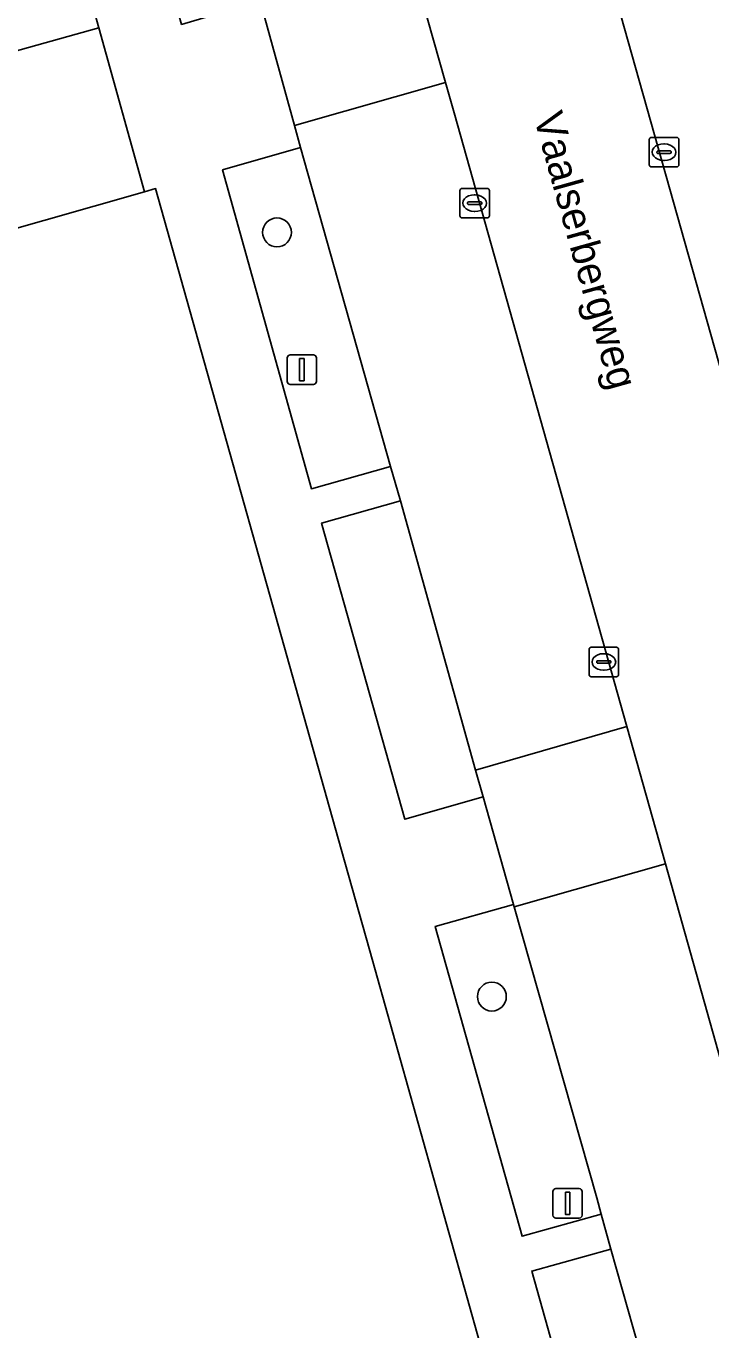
# Model space of a CAD drawing. Extents: x 159680 to 160786, y 387323 to 388340.
# Drawn here: x 159790.84 to 159814.06, y 388009.45 to 388053.61 of the extents above; entities that cross this region are included whole.
import ezdxf

# ---------------------------------------------------------------- set-up
doc = ezdxf.new("R2010")
doc.units = 0
for name, color, linetype in [('IMGEO_Boom', 7, 'Continuous'), ('IMGEO_Erf', 7, 'Continuous'), ('IMGEO_Groenvoorziening', 7, 'Continuous'), ('IMGEO_Kolk', 7, 'Continuous'), ('IMGEO_Lichtmast', 7, 'Continuous'), ('IMGEO_Openbare_ruimte_label', 7, 'Continuous'), ('IMGEO_Pand', 7, 'Continuous'), ('IMGEO_Parkeervlak_open', 7, 'Continuous'), ('IMGEO_Rijbaan_lokaal_gesloten', 7, 'Continuous'), ('IMGEO_Voetpad_open', 7, 'Continuous')]:
    doc.layers.add(name, color=color, linetype=linetype)

msp = doc.modelspace()

# ---------------------------------------------------------------- linework, layer by layer
at = {"layer": 'IMGEO_Boom'}
for centre in [(159799.347, 388046.622), (159806.632, 388020.742)]:
    msp.add_circle(centre, 0.489, dxfattribs=at)
at = {"layer": 'IMGEO_Erf'}
msp.add_lwpolyline([(159793.306, 388053.549), (159774.582, 388048.326), (159776.16, 388042.673), (159794.855, 388047.996)], close=True, dxfattribs=at)
at = {"layer": 'IMGEO_Groenvoorziening'}
for points in [[(159800.144, 388049.492), (159797.504, 388048.739), (159800.516, 388037.941), (159803.191, 388038.694)], [(159803.533, 388037.534), (159800.861, 388036.776), (159803.676, 388026.747), (159806.334, 388027.505), (159806.081, 388028.412)], [(159807.389, 388023.779), (159807.366, 388023.861), (159804.708, 388023.12), (159807.656, 388012.628), (159810.341, 388013.371), (159810.191, 388013.929)], [(159810.66, 388012.183), (159807.984, 388011.447), (159811.041, 388000.584), (159813.736, 388001.345), (159813.543, 388002.025)]]:
    msp.add_lwpolyline(points, close=True, dxfattribs=at)
at = {"layer": 'IMGEO_Kolk'}
for p, q in [((159811.968, 388048.912), (159811.968, 388049.764)), ((159812.043, 388049.838), (159812.895, 388049.838)), ((159812.456, 388049.618), (159812.481, 388049.618)), ((159812.969, 388049.764), (159812.969, 388048.912)), ((159812.227, 388049.332), (159812.227, 388049.344)), ((159812.665, 388049.295), (159812.267, 388049.295)), ((159812.27, 388049.381), (159812.668, 388049.381)), ((159812.711, 388049.344), (159812.711, 388049.332)), ((159812.895, 388048.838), (159812.043, 388048.838)), ((159812.479, 388049.058), (159812.454, 388049.058)), ((159805.548, 388047.185), (159805.548, 388048.037)), ((159805.623, 388048.111), (159806.475, 388048.111)), ((159806.036, 388047.891), (159806.061, 388047.891)), ((159806.549, 388048.037), (159806.549, 388047.185)), ((159805.807, 388047.605), (159805.807, 388047.617)), ((159806.245, 388047.568), (159805.847, 388047.568)), ((159805.85, 388047.654), (159806.248, 388047.654)), ((159806.059, 388047.331), (159806.034, 388047.331)), ((159806.291, 388047.617), (159806.291, 388047.605)), ((159806.475, 388047.111), (159805.623, 388047.111)), ((159809.926, 388031.648), (159809.926, 388032.5)), ((159810.001, 388032.574), (159810.853, 388032.574)), ((159810.414, 388032.354), (159810.439, 388032.354)), ((159810.927, 388032.5), (159810.927, 388031.648)), ((159810.185, 388032.068), (159810.185, 388032.08)), ((159810.623, 388032.031), (159810.225, 388032.031)), ((159810.228, 388032.117), (159810.626, 388032.117)), ((159810.669, 388032.08), (159810.669, 388032.068)), ((159810.853, 388031.574), (159810.001, 388031.574)), ((159810.437, 388031.794), (159810.412, 388031.794))]:
    msp.add_line(p, q, dxfattribs=at)
for points in [[(159811.968, 388048.912), (159811.968, 388049.764)], [(159812.043, 388049.838), (159812.895, 388049.838)], [(159812.969, 388049.764), (159812.969, 388048.912)], [(159812.895, 388048.838), (159812.043, 388048.838)], [(159805.548, 388047.185), (159805.548, 388048.037)], [(159805.623, 388048.111), (159806.475, 388048.111)], [(159806.549, 388048.037), (159806.549, 388047.185)], [(159806.475, 388047.111), (159805.623, 388047.111)], [(159809.926, 388031.648), (159809.926, 388032.5)], [(159810.001, 388032.574), (159810.853, 388032.574)], [(159810.927, 388032.5), (159810.927, 388031.648)], [(159810.853, 388031.574), (159810.001, 388031.574)]]:
    msp.add_lwpolyline(points, dxfattribs=at)
for centre, radius, start, end in [((159812.045, 388049.762), 0.0765, 91.552, 178.448), ((159812.045, 388049.762), 0.0765, 91.552, 178.448), ((159812.893, 388049.762), 0.0765, 1.552, 88.448), ((159812.893, 388049.762), 0.0765, 1.552, 88.448), ((159812.267, 388049.341), 0.0403, 85.8775, 175.7526), ((159812.264, 388049.331), 0.0366, 178.938, 274.7102), ((159812.668, 388049.338), 0.043, 264.8664, 352.4533), ((159812.672, 388049.343), 0.0386, 1.7309, 96.639), ((159812.045, 388048.914), 0.0765, 181.552, 268.448), ((159812.045, 388048.914), 0.0765, 181.552, 268.448), ((159812.893, 388048.914), 0.0765, 271.552, 358.448), ((159812.893, 388048.914), 0.0765, 271.552, 358.448), ((159805.625, 388048.035), 0.0765, 91.552, 178.448), ((159805.625, 388048.035), 0.0765, 91.552, 178.448), ((159806.473, 388048.035), 0.0765, 1.552, 88.448), ((159806.473, 388048.035), 0.0765, 1.552, 88.448), ((159805.847, 388047.614), 0.0403, 85.8775, 175.7526), ((159805.844, 388047.604), 0.0366, 178.938, 274.7102), ((159806.248, 388047.611), 0.043, 264.8664, 352.4533), ((159806.252, 388047.616), 0.0386, 1.7309, 96.639), ((159805.625, 388047.187), 0.0765, 181.552, 268.448), ((159805.625, 388047.187), 0.0765, 181.552, 268.448), ((159806.473, 388047.187), 0.0765, 271.552, 358.448), ((159806.473, 388047.187), 0.0765, 271.552, 358.448), ((159810.003, 388032.498), 0.0765, 91.552, 178.448), ((159810.003, 388032.498), 0.0765, 91.552, 178.448), ((159810.851, 388032.498), 0.0765, 1.552, 88.448), ((159810.851, 388032.498), 0.0765, 1.552, 88.448), ((159810.225, 388032.077), 0.0403, 85.8775, 175.7526), ((159810.222, 388032.067), 0.0366, 178.938, 274.7102), ((159810.626, 388032.074), 0.043, 264.8664, 352.4533), ((159810.63, 388032.079), 0.0386, 1.7309, 96.639), ((159810.003, 388031.65), 0.0765, 181.552, 268.448), ((159810.003, 388031.65), 0.0765, 181.552, 268.448), ((159810.851, 388031.65), 0.0765, 271.552, 358.448), ((159810.851, 388031.65), 0.0765, 271.552, 358.448)]:
    msp.add_arc(centre, radius, start, end, dxfattribs=at)
for centre, major_axis, ratio, start_param, end_param in [((159812.455, 388049.338), (-0.387, 0.002), 0.722429, 4.712389, 7.853982), ((159812.48, 388049.338), (-0.39, 0.002), 0.717154, 1.570796, 4.712389), ((159806.035, 388047.611), (-0.387, 0.002), 0.722429, 4.712389, 7.853982), ((159806.06, 388047.611), (-0.39, 0.002), 0.717154, 1.570796, 4.712389), ((159810.413, 388032.074), (-0.387, 0.002), 0.722429, 4.712389, 7.853982), ((159810.438, 388032.074), (-0.39, 0.002), 0.717154, 1.570796, 4.712389)]:
    msp.add_ellipse(centre, major_axis=major_axis, ratio=ratio, start_param=start_param, end_param=end_param, dxfattribs=at)
at = {"layer": 'IMGEO_Lichtmast'}
for p, q in [((159799.794, 388042.472), (159800.584, 388042.472)), ((159800.584, 388042.472), (159799.794, 388042.472)), ((159799.694, 388041.572), (159799.694, 388042.372)), ((159799.694, 388042.372), (159799.694, 388041.572)), ((159800.684, 388042.372), (159800.684, 388041.572)), ((159800.684, 388041.572), (159800.684, 388042.372)), ((159800.584, 388041.472), (159799.794, 388041.472)), ((159799.794, 388041.472), (159800.584, 388041.472)), ((159808.803, 388014.238), (159809.593, 388014.238)), ((159809.593, 388014.238), (159808.803, 388014.238)), ((159808.703, 388013.338), (159808.703, 388014.138)), ((159808.703, 388014.138), (159808.703, 388013.338)), ((159809.693, 388014.138), (159809.693, 388013.338)), ((159809.693, 388013.338), (159809.693, 388014.138)), ((159809.593, 388013.238), (159808.803, 388013.238)), ((159808.803, 388013.238), (159809.593, 388013.238))]:
    msp.add_line(p, q, dxfattribs=at)
for points in [[(159800.114, 388042.347), (159800.264, 388042.347), (159800.264, 388041.597), (159800.114, 388041.597), (159800.114, 388042.347)], [(159809.123, 388014.113), (159809.273, 388014.113), (159809.273, 388013.363), (159809.123, 388013.363), (159809.123, 388014.113)]]:
    msp.add_lwpolyline(points, dxfattribs=at)
for centre, start, end in [((159799.794, 388042.372), 90, 180), ((159799.794, 388042.372), 90, 180), ((159800.584, 388042.372), 0, 90), ((159800.584, 388042.372), 360, 90), ((159799.794, 388041.572), 180, 270), ((159799.794, 388041.572), 180, 270), ((159800.584, 388041.572), 270, 0), ((159800.584, 388041.572), 270, 0), ((159808.803, 388014.138), 90, 180), ((159808.803, 388014.138), 90, 180), ((159809.593, 388014.138), 0, 90), ((159809.593, 388014.138), 360, 90), ((159808.803, 388013.338), 180, 270), ((159808.803, 388013.338), 180, 270), ((159809.593, 388013.338), 270, 0), ((159809.593, 388013.338), 270, 0)]:
    msp.add_arc(centre, 0.1, start, end, dxfattribs=at)
at = {"layer": 'IMGEO_Pand'}
for points in [[(159788.594, 388070.439), (159788.944, 388070.516), (159788.562, 388071.895), (159737.57, 388057.575), (159737.966, 388056.757), (159741.903, 388048.638), (159748.433, 388035.168), (159744.563, 388034.114), (159744.46, 388035.204), (159744.143, 388035.186), (159744.269, 388033.713), (159744.329, 388033.5), (159776.16, 388042.673), (159774.582, 388048.326), (159793.306, 388053.549), (159791.725, 388059.215), (159790.819, 388062.463), (159790.452, 388063.779)], [(159802.49, 388022.293), (159801.523, 388025.732), (159795.233, 388048.104), (159794.855, 388047.996), (159776.16, 388042.673), (159744.329, 388033.5), (159753.697, 388000), (159756.404, 387990.318), (159790.741, 388000), (159807.434, 388004.707)]]:
    msp.add_lwpolyline(points, close=True, dxfattribs=at)
at = {"layer": 'IMGEO_Parkeervlak_open'}
for points in [[(159815.534, 388057.217), (159810.478, 388055.814), (159814.569, 388041.318), (159819.625, 388042.755), (159819.461, 388043.335)], [(159805.352, 388050.667), (159805.061, 388051.697), (159799.938, 388050.24), (159800.144, 388049.492), (159803.191, 388038.694), (159803.533, 388037.534), (159806.081, 388028.412), (159811.205, 388029.885)], [(159812.513, 388025.241), (159807.389, 388023.779), (159810.191, 388013.929), (159810.341, 388013.371), (159810.66, 388012.183), (159813.543, 388002.025), (159818.635, 388003.499)]]:
    msp.add_lwpolyline(points, close=True, dxfattribs=at)
at = {"layer": 'IMGEO_Rijbaan_lokaal_gesloten'}
for points in [[(159801.935, 388086.111), (159795.252, 388086.151), (159795.365, 388085.827), (159796.407, 388082.275), (159796.756, 388081.086), (159800.897, 388066.433), (159802.304, 388061.455), (159803.652, 388056.684), (159805.061, 388051.697), (159805.352, 388050.667), (159811.205, 388029.885), (159812.513, 388025.241), (159818.635, 388003.499)], [(159820.027, 388021.979), (159817.31, 388031.606), (159815.285, 388038.78), (159814.569, 388041.318), (159810.478, 388055.814), (159809.766, 388058.335), (159804.998, 388075.232), (159804.108, 388078.384), (159803.512, 388080.495), (159803.231, 388081.508), (159802.439, 388084.277), (159802.373, 388084.461)]]:
    msp.add_lwpolyline(points, dxfattribs=at)
at = {"layer": 'IMGEO_Voetpad_open'}
for points in [[(159811.041, 388000.584), (159807.984, 388011.447), (159810.66, 388012.183), (159810.341, 388013.371), (159807.656, 388012.628), (159804.708, 388023.12), (159807.366, 388023.861), (159806.334, 388027.505), (159803.676, 388026.747), (159800.861, 388036.776), (159803.533, 388037.534), (159803.191, 388038.694), (159800.516, 388037.941), (159797.504, 388048.739), (159800.144, 388049.492), (159799.938, 388050.24), (159798.778, 388054.454), (159796.115, 388053.667), (159794.279, 388060.173), (159796.933, 388060.927), (159795.806, 388064.972), (159795.797, 388065.005), (159793.169, 388064.241), (159789.17, 388078.852)], [(159790.819, 388062.463), (159791.725, 388059.215), (159793.306, 388053.549), (159794.855, 388047.996), (159795.233, 388048.104), (159801.523, 388025.732), (159802.49, 388022.293), (159807.434, 388004.707)]]:
    msp.add_lwpolyline(points, dxfattribs=at)
for points in [[(159803.652, 388056.684), (159798.558, 388055.226), (159798.778, 388054.454), (159799.938, 388050.24), (159805.061, 388051.697)], [(159811.205, 388029.885), (159806.081, 388028.412), (159806.334, 388027.505), (159807.366, 388023.861), (159807.389, 388023.779), (159812.513, 388025.241)]]:
    msp.add_lwpolyline(points, close=True, dxfattribs=at)

# ---------------------------------------------------------------- texts
at = {"layer": 'IMGEO_Openbare_ruimte_label'}
msp.add_text('Vaalserbergweg', height=1, rotation=285.6069, dxfattribs=at).set_placement((159808.04, 388050.536))

doc.saveas('drawing.dxf')
